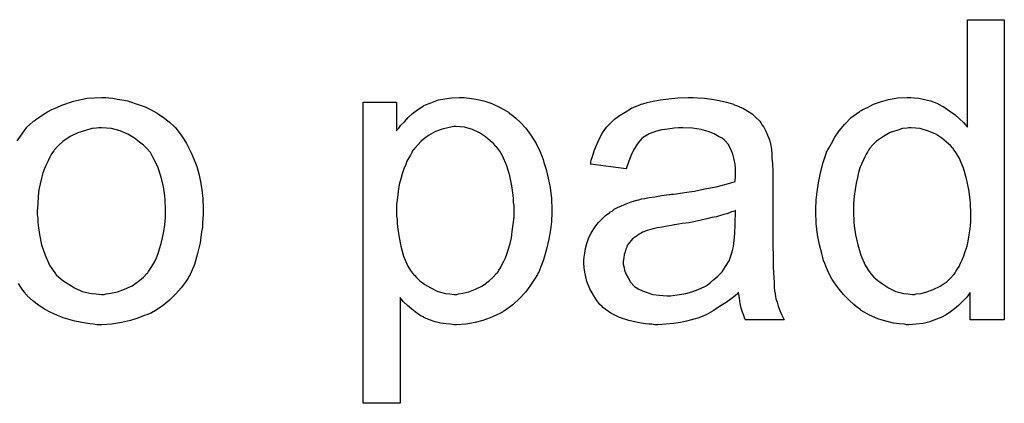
# Model space of a CAD drawing. Extents: x -1.5 to 9, y -3 to 5.
# Tile 288 of 368: x 6.788 to 7.051, y 0.931 to 1.034. Entities that reach past the tile are written whole.
import ezdxf

# ---------------------------------------------------------------- set-up
doc = ezdxf.new("R2010")
doc.units = 0
doc.layers.add('qfn16-30-34-a_mechanical_19', color=1, linetype='CONTINUOUS')

msp = doc.modelspace()

# ---------------------------------------------------------------- linework, layer by layer
at = {"layer": 'qfn16-30-34-a_mechanical_19', "color": 1}
for points in [[(7.050828, 0.953481), (7.041688, 0.953481), (7.041688, 0.96077), (7.041572, 0.960655), (7.041456, 0.960423), (7.041109, 0.95996), (7.040646, 0.959382), (7.040068, 0.958803), (7.039373, 0.958109), (7.038564, 0.957299), (7.037522, 0.956489), (7.036481, 0.955679), (7.035324, 0.95487), (7.033936, 0.954175), (7.032431, 0.953597), (7.030927, 0.953018), (7.029192, 0.952556), (7.027341, 0.952324), (7.025374, 0.952208), (7.02468, 0.952208), (7.024217, 0.952324), (7.022828, 0.95244), (7.021209, 0.952671), (7.019242, 0.953134), (7.017043, 0.953828), (7.014845, 0.954754), (7.012647, 0.956027), (7.012531, 0.956027), (7.012415, 0.956258), (7.011721, 0.956721), (7.01068, 0.957646), (7.009407, 0.958803), (7.007903, 0.960308), (7.006399, 0.962159), (7.004895, 0.964241), (7.003622, 0.966671), (7.003622, 0.966787), (7.003507, 0.967018), (7.003391, 0.967365), (7.003159, 0.967828), (7.002928, 0.968522), (7.002581, 0.969332), (7.00235, 0.970142), (7.002118, 0.971183), (7.00154, 0.973497), (7.000961, 0.976158), (7.000614, 0.979167), (7.000498, 0.982406), (7.000498, 0.982522), (7.000498, 0.982753), (7.000498, 0.983216), (7.000498, 0.98391), (7.000614, 0.984605), (7.000614, 0.98553), (7.000845, 0.987613), (7.001193, 0.990042), (7.001771, 0.992703), (7.002465, 0.99548), (7.003391, 0.998141), (7.003391, 0.998257), (7.003507, 0.998489), (7.003738, 0.998836), (7.003969, 0.999298), (7.004663, 1.000571), (7.005589, 1.002191), (7.006746, 1.003926), (7.00825, 1.005662), (7.009986, 1.007513), (7.012068, 1.009017), (7.012184, 1.009017), (7.0123, 1.009133), (7.012647, 1.009364), (7.01311, 1.009596), (7.014267, 1.010174), (7.015886, 1.010984), (7.017738, 1.011678), (7.019936, 1.012257), (7.022366, 1.01272), (7.024911, 1.012835), (7.025837, 1.012835), (7.026762, 1.01272), (7.028035, 1.012604), (7.029539, 1.012257), (7.031159, 1.01191), (7.032779, 1.011331), (7.034283, 1.010521), (7.034514, 1.010406), (7.034977, 1.010174), (7.035671, 1.009596), (7.036597, 1.009017), (7.037754, 1.008207), (7.038795, 1.007166), (7.039952, 1.006125), (7.040993, 1.004852), (7.040993, 1.033546), (7.050828, 1.033546), (7.050828, 0.953481)], [(6.787379, 1.001265), (6.788652, 1.003116), (6.789924, 1.004852), (6.791544, 1.006356), (6.79166, 1.006472), (6.791891, 1.006587), (6.792354, 1.006934), (6.792932, 1.007397), (6.793627, 1.00786), (6.794552, 1.008439), (6.795478, 1.009017), (6.796635, 1.009596), (6.797908, 1.010174), (6.799296, 1.010753), (6.80242, 1.011794), (6.806007, 1.012604), (6.807858, 1.01272), (6.809825, 1.012835), (6.810982, 1.012835), (6.811792, 1.01272)], [(6.811792, 1.01272), (6.812833, 1.012604), (6.81399, 1.012372), (6.815263, 1.012141), (6.816767, 1.01191), (6.819891, 1.010868), (6.82151, 1.01029), (6.82313, 1.00948), (6.82475, 1.00867), (6.82637, 1.007513), (6.827874, 1.006356), (6.829378, 1.004968), (6.829494, 1.004852), (6.829725, 1.004621), (6.830072, 1.004158), (6.830535, 1.003579), (6.831114, 1.002769), (6.831808, 1.001728), (6.832502, 1.000571), (6.833196, 0.999298), (6.83389, 0.99791), (6.834584, 0.996174), (6.835279, 0.994439), (6.835857, 0.992472), (6.83632, 0.990389), (6.836667, 0.988191), (6.836899, 0.985877), (6.837014, 0.983332), (6.837014, 0.983216), (6.837014, 0.982869), (6.837014, 0.98229), (6.837014, 0.981481), (6.836899, 0.980555), (6.836783, 0.979398), (6.836783, 0.978241), (6.836551, 0.976968), (6.836204, 0.974076), (6.83551, 0.971183), (6.8347, 0.968291), (6.833543, 0.96563), (6.833543, 0.965514), (6.833427, 0.965398), (6.833196, 0.965051), (6.832965, 0.964588), (6.832155, 0.963431), (6.831114, 0.962043), (6.829725, 0.960423), (6.82799, 0.958803), (6.826023, 0.957184), (6.823709, 0.955679), (6.823593, 0.955679), (6.823477, 0.955564), (6.82313, 0.955332), (6.822552, 0.955101), (6.821973, 0.95487), (6.821279, 0.954638), (6.819543, 0.953944), (6.817577, 0.953365), (6.815147, 0.952787), (6.812601, 0.952324), (6.809825, 0.952208), (6.808668, 0.952208), (6.807742, 0.952324), (6.806701, 0.95244), (6.805544, 0.952671), (6.804155, 0.952903), (6.802767, 0.953134), (6.799643, 0.95406), (6.797908, 0.954754), (6.796288, 0.955448), (6.794668, 0.956374), (6.793048, 0.957415), (6.791544, 0.958572), (6.79004, 0.95996), (6.789924, 0.960076), (6.789693, 0.960307), (6.789346, 0.96077), (6.788883, 0.961464), (6.788305, 0.962274), (6.787726, 0.9632)], [(6.907244, 1.01272), (6.908054, 1.012604), (6.909789, 1.012372), (6.911872, 1.01191), (6.91407, 1.011216), (6.916269, 1.010174), (6.918467, 1.008902), (6.918583, 1.008902), (6.918698, 1.00867), (6.919393, 1.008207), (6.920434, 1.007282), (6.921707, 1.006125), (6.923095, 1.004621), (6.924483, 1.002769), (6.925872, 1.000571), (6.927029, 0.998141), (6.927029, 0.998026), (6.927145, 0.997794), (6.92726, 0.997447), (6.927492, 0.996984), (6.927723, 0.99629), (6.927954, 0.99548), (6.928533, 0.993629), (6.929111, 0.991315), (6.929574, 0.98877), (6.929921, 0.985877), (6.930037, 0.982869), (6.930037, 0.982753), (6.930037, 0.982522), (6.930037, 0.982059), (6.930037, 0.981365), (6.929921, 0.980555), (6.929921, 0.979629), (6.92969, 0.977547), (6.929227, 0.975001), (6.928649, 0.97234), (6.927839, 0.969563), (6.926797, 0.966787), (6.926797, 0.966671), (6.926682, 0.96644), (6.92645, 0.966092), (6.926219, 0.96563), (6.925409, 0.964357), (6.924368, 0.962737), (6.923095, 0.961002), (6.921475, 0.959266), (6.919624, 0.957531), (6.917426, 0.955911), (6.91731, 0.955911), (6.917194, 0.955795), (6.916847, 0.955564), (6.916384, 0.955332), (6.915227, 0.954754), (6.913608, 0.95406), (6.911641, 0.953365), (6.909558, 0.952787), (6.907128, 0.952324), (6.904699, 0.952208), (6.903889, 0.952208), (6.902963, 0.952324), (6.901806, 0.95244), (6.900418, 0.952671), (6.898914, 0.953018), (6.89741, 0.953481), (6.895905, 0.954175), (6.89579, 0.954291), (6.895211, 0.954523), (6.894517, 0.954985), (6.893592, 0.955679), (6.892666, 0.956374), (6.891509, 0.957299), (6.890468, 0.958341), (6.889542, 0.959498), (6.889542, 0.931267), (6.879708, 0.931267), (6.879708, 1.011563), (6.888616, 1.011563), (6.888616, 1.003926), (6.888732, 1.004158), (6.889195, 1.004621), (6.889773, 1.005431), (6.890699, 1.006356), (6.89174, 1.007513), (6.892897, 1.008554), (6.894286, 1.009596), (6.895674, 1.010521), (6.895905, 1.010637), (6.896368, 1.010868), (6.897294, 1.011216), (6.898451, 1.011678), (6.899839, 1.012141), (6.901459, 1.012488), (6.90331, 1.01272), (6.905393, 1.012835), (6.906666, 1.012835), (6.907244, 1.01272)], [(6.969028, 1.01272), (6.970763, 1.012604), (6.97273, 1.012372), (6.974697, 1.012025), (6.976664, 1.011563), (6.978515, 1.010984), (6.978747, 1.010868), (6.979325, 1.010637), (6.980135, 1.01029), (6.981176, 1.009827), (6.982333, 1.009133), (6.98349, 1.008439), (6.984532, 1.007513), (6.985457, 1.006587), (6.985573, 1.006472), (6.985804, 1.006125), (6.986151, 1.005546), (6.986614, 1.004852), (6.987193, 1.003811), (6.987656, 1.002769), (6.988118, 1.001497), (6.988466, 0.999993), (6.988466, 0.999877), (6.988581, 0.99953), (6.988697, 0.998836), (6.988813, 0.99791), (6.988813, 0.996637), (6.988928, 0.995133), (6.989044, 0.993166), (6.989044, 0.990968), (6.989044, 0.977778), (6.989044, 0.977663), (6.989044, 0.9772), (6.989044, 0.976505), (6.989044, 0.97558), (6.989044, 0.974539), (6.989044, 0.973266), (6.98916, 0.970489), (6.98916, 0.967597), (6.989275, 0.964704), (6.989391, 0.963431), (6.989391, 0.962274), (6.989507, 0.961233), (6.989623, 0.960423), (6.989623, 0.960308), (6.989738, 0.959845), (6.989854, 0.95915), (6.990201, 0.958225), (6.990432, 0.957184), (6.990895, 0.956027), (6.991474, 0.954754), (6.992052, 0.953481), (6.981755, 0.953481), (6.981639, 0.953597), (6.981524, 0.95406), (6.981292, 0.954638), (6.980945, 0.955564), (6.980598, 0.956605), (6.980367, 0.957878), (6.980135, 0.959266), (6.979904, 0.96077), (6.979788, 0.96077), (6.979672, 0.960539), (6.978978, 0.95996), (6.977937, 0.95915), (6.976548, 0.958109), (6.974813, 0.957068), (6.973077, 0.955911), (6.971226, 0.95487), (6.969259, 0.95406), (6.969028, 0.953944), (6.968334, 0.953828), (6.967292, 0.953481), (6.96602, 0.953134), (6.9644, 0.952787), (6.962549, 0.952556), (6.960466, 0.952324), (6.958383, 0.952208), (6.957458, 0.952208), (6.956764, 0.952324), (6.955954, 0.952324), (6.955028, 0.95244), (6.952946, 0.952787), (6.950632, 0.953365), (6.948086, 0.954175), (6.945772, 0.955332), (6.94369, 0.956837), (6.943458, 0.957068), (6.94288, 0.957646), (6.94207, 0.958688), (6.941144, 0.960076), (6.940219, 0.961812), (6.939409, 0.963779), (6.93883, 0.966208), (6.938715, 0.967365), (6.938599, 0.968754), (6.938599, 0.968985), (6.938599, 0.969448), (6.938715, 0.970258), (6.93883, 0.971299), (6.939062, 0.972572), (6.939409, 0.973844), (6.939872, 0.975233), (6.94045, 0.976505), (6.940566, 0.976621), (6.940797, 0.977084), (6.94126, 0.977778), (6.941838, 0.978588), (6.942533, 0.979514), (6.943458, 0.980439), (6.944384, 0.981365), (6.945541, 0.982175), (6.945657, 0.98229), (6.946119, 0.982522), (6.946698, 0.982985), (6.947623, 0.983447), (6.948665, 0.98391), (6.949937, 0.984489), (6.95121, 0.984952), (6.952714, 0.985414), (6.95283, 0.985414), (6.953293, 0.98553), (6.953987, 0.985761), (6.954913, 0.985877), (6.956069, 0.986109), (6.957574, 0.98634), (6.959309, 0.986687), (6.961392, 0.986918), (6.961507, 0.986918), (6.96197, 0.987034), (6.962549, 0.987034), (6.963359, 0.98715), (6.964284, 0.987266), (6.965441, 0.987497), (6.966714, 0.987613), (6.968102, 0.987844), (6.970879, 0.988423), (6.973887, 0.989001), (6.976548, 0.989695), (6.977821, 0.990042), (6.978978, 0.990389), (6.978978, 0.990505), (6.978978, 0.990737), (6.979094, 0.991431), (6.979094, 0.992241), (6.979094, 0.992703), (6.979094, 0.992935), (6.979094, 0.993051), (6.979094, 0.993166), (6.979094, 0.993861), (6.978978, 0.995018), (6.978747, 0.99629), (6.9784, 0.997679), (6.977821, 0.999067), (6.977127, 1.00034), (6.976201, 1.001381), (6.976086, 1.001497), (6.975507, 1.00196), (6.974582, 1.002422), (6.973425, 1.003116), (6.971805, 1.003695), (6.969953, 1.004274), (6.96764, 1.004621), (6.964978, 1.004736), (6.963821, 1.004736), (6.962664, 1.004621), (6.961045, 1.004389), (6.959425, 1.004158), (6.957689, 1.003695), (6.956069, 1.003116), (6.954681, 1.002307), (6.954565, 1.002191), (6.954103, 1.001844), (6.953524, 1.001265), (6.95283, 1.00034), (6.952136, 0.999183), (6.951326, 0.997679), (6.950632, 0.995827), (6.949937, 0.993745), (6.940334, 0.995018), (6.940334, 0.995133), (6.94045, 0.995249), (6.94045, 0.995596), (6.940566, 0.996059), (6.940913, 0.9971), (6.941376, 0.998604), (6.941954, 1.000108), (6.942648, 1.001728), (6.943574, 1.003348), (6.944615, 1.004852), (6.944731, 1.004968), (6.945194, 1.005431), (6.945888, 1.006125), (6.946814, 1.00705), (6.948086, 1.007976), (6.94959, 1.008902), (6.951326, 1.009943), (6.953293, 1.010753), (6.953408, 1.010753), (6.953524, 1.010868), (6.953871, 1.010984), (6.954334, 1.0111), (6.955491, 1.011447), (6.957111, 1.011794), (6.958962, 1.012141), (6.961276, 1.012488), (6.963706, 1.01272), (6.966483, 1.012835), (6.967755, 1.012835), (6.969028, 1.01272)], [(6.809825, 1.004736), (6.809131, 1.004736), (6.808552, 1.004621), (6.807279, 1.004505), (6.805544, 1.004042), (6.803577, 1.003348), (6.801494, 1.002422), (6.799527, 1.001034), (6.798486, 1.000108), (6.79756, 0.999183), (6.79756, 0.999067), (6.797329, 0.998951), (6.797098, 0.998604), (6.796751, 0.998141), (6.796404, 0.997563), (6.796056, 0.996869), (6.795594, 0.995943), (6.795131, 0.995017), (6.794668, 0.99386), (6.794205, 0.992703), (6.793858, 0.991315), (6.793511, 0.989811), (6.793164, 0.988191), (6.792932, 0.986456), (6.792817, 0.984489), (6.792701, 0.982522), (6.792701, 0.982406), (6.792701, 0.982059), (6.792701, 0.981481), (6.792817, 0.980671), (6.792817, 0.979745), (6.792932, 0.978704), (6.79328, 0.976274), (6.793858, 0.973497), (6.794784, 0.97072), (6.795941, 0.968059), (6.796751, 0.966902), (6.79756, 0.965745), (6.797676, 0.965745), (6.797792, 0.965514), (6.798486, 0.964935), (6.799527, 0.96401), (6.800916, 0.963084), (6.802651, 0.962043), (6.804734, 0.961117), (6.807164, 0.960539), (6.808436, 0.960423), (6.809825, 0.960308), (6.810519, 0.960308), (6.811097, 0.960423), (6.81237, 0.960655), (6.814106, 0.961002), (6.815957, 0.961696), (6.818039, 0.962621), (6.820006, 0.96401), (6.821048, 0.964936), (6.821973, 0.965861), (6.822089, 0.965977), (6.822205, 0.966092), (6.822436, 0.96644), (6.822783, 0.966902), (6.82313, 0.967481), (6.823593, 0.968175), (6.824056, 0.969101), (6.824519, 0.970026), (6.824981, 0.971183), (6.825328, 0.972456), (6.825791, 0.973844), (6.826138, 0.975348), (6.826485, 0.977084), (6.826717, 0.978819), (6.826948, 0.980786), (6.826948, 0.982869), (6.826948, 0.982985), (6.826948, 0.983332), (6.826948, 0.98391), (6.826833, 0.984605), (6.826833, 0.98553), (6.826717, 0.986571), (6.82637, 0.989001), (6.825791, 0.991547), (6.824866, 0.994323), (6.823593, 0.996869), (6.822899, 0.998141), (6.821973, 0.999183), (6.821973, 0.999298), (6.821742, 0.999414), (6.821048, 1.000108), (6.820006, 1.000918), (6.818618, 1.00196), (6.816882, 1.003001), (6.8148, 1.003926), (6.812486, 1.004505), (6.811213, 1.004621), (6.809825, 1.004736)], [(6.904467, 1.005083), (6.903889, 1.005083), (6.903426, 1.004968), (6.902269, 1.004736), (6.900765, 1.004389), (6.899029, 1.003695), (6.897178, 1.002654), (6.896137, 1.00196), (6.895211, 1.00115), (6.894286, 1.000224), (6.89336, 0.999183), (6.89336, 0.999067), (6.893129, 0.998951), (6.892897, 0.998604), (6.892666, 0.998141), (6.892319, 0.997447), (6.891856, 0.996753), (6.891393, 0.995827), (6.891046, 0.994902), (6.890583, 0.993745), (6.89012, 0.992472), (6.889773, 0.991084), (6.889311, 0.98958), (6.889079, 0.987844), (6.888848, 0.986109), (6.888616, 0.984257), (6.888616, 0.982175), (6.888616, 0.982059), (6.888616, 0.981712), (6.888616, 0.981134), (6.888732, 0.980324), (6.888732, 0.979398), (6.888848, 0.978357), (6.889195, 0.975927), (6.889773, 0.97315), (6.890468, 0.970489), (6.891625, 0.967828), (6.892319, 0.966671), (6.893129, 0.96563), (6.89336, 0.965398), (6.893939, 0.96482), (6.894864, 0.963894), (6.896137, 0.962969), (6.897757, 0.962043), (6.899608, 0.961117), (6.90169, 0.960539), (6.902847, 0.960423), (6.904005, 0.960308), (6.904699, 0.960308), (6.905162, 0.960423), (6.906319, 0.960655), (6.907938, 0.961002), (6.909674, 0.961696), (6.911525, 0.962621), (6.913376, 0.96401), (6.914302, 0.96482), (6.915227, 0.965745), (6.915227, 0.965861), (6.915459, 0.965977), (6.91569, 0.966324), (6.915922, 0.966787), (6.916384, 0.967365), (6.916731, 0.968175), (6.917194, 0.968985), (6.917657, 0.970026), (6.918004, 0.971068), (6.918467, 0.972456), (6.91893, 0.973844), (6.919277, 0.975348), (6.919508, 0.977084), (6.91974, 0.978935), (6.919971, 0.980902), (6.919971, 0.982985), (6.919971, 0.9831), (6.919971, 0.983447), (6.919971, 0.984026), (6.919855, 0.984836), (6.919855, 0.985761), (6.91974, 0.986803), (6.919393, 0.989232), (6.918814, 0.991894), (6.918004, 0.994555), (6.916847, 0.997216), (6.916153, 0.998489), (6.915343, 0.99953), (6.915343, 0.999645), (6.915112, 0.999761), (6.914533, 1.000455), (6.913608, 1.001265), (6.912335, 1.002307), (6.910715, 1.003348), (6.908864, 1.004274), (6.906781, 1.004852), (6.905624, 1.004968), (6.904467, 1.005083)], [(7.025952, 1.004736), (7.025374, 1.004736), (7.024911, 1.004621), (7.023638, 1.004505), (7.022134, 1.004042), (7.020399, 1.003464), (7.018547, 1.002422), (7.016696, 1.00115), (7.015771, 1.000224), (7.014961, 0.999298), (7.014961, 0.999183), (7.014729, 0.999067), (7.014614, 0.99872), (7.014267, 0.998257), (7.013919, 0.997679), (7.013572, 0.996984), (7.013225, 0.996174), (7.012762, 0.995249), (7.0123, 0.994092), (7.011953, 0.992819), (7.011605, 0.991431), (7.011258, 0.989927), (7.011027, 0.988307), (7.010796, 0.986456), (7.010564, 0.984489), (7.010564, 0.982406), (7.010564, 0.98229), (7.010564, 0.981943), (7.010564, 0.981365), (7.01068, 0.980555), (7.01068, 0.979629), (7.010796, 0.978588), (7.011143, 0.976158), (7.011721, 0.973497), (7.012531, 0.970721), (7.013688, 0.968059), (7.014382, 0.966902), (7.015192, 0.965745), (7.015308, 0.965745), (7.015424, 0.965514), (7.016002, 0.964936), (7.017043, 0.96401), (7.018316, 0.963084), (7.019936, 0.962043), (7.021903, 0.961117), (7.023985, 0.960539), (7.025142, 0.960423), (7.026299, 0.960308), (7.026878, 0.960308), (7.027341, 0.960423), (7.028613, 0.960539), (7.030118, 0.961002), (7.031853, 0.96158), (7.033704, 0.962506), (7.035555, 0.963779), (7.036481, 0.964588), (7.037291, 0.965514), (7.037291, 0.96563), (7.037522, 0.965745), (7.037754, 0.966092), (7.037985, 0.966555), (7.038332, 0.967134), (7.038795, 0.967712), (7.039142, 0.968638), (7.039605, 0.969563), (7.040068, 0.970605), (7.040415, 0.971762), (7.040878, 0.97315), (7.041225, 0.974539), (7.041456, 0.976158), (7.041688, 0.977778), (7.041919, 0.979629), (7.041919, 0.981596), (7.041919, 0.981712), (7.041919, 0.982175), (7.041919, 0.982753), (7.041803, 0.983563), (7.041803, 0.984489), (7.041688, 0.985646), (7.041572, 0.986918), (7.04134, 0.988307), (7.040762, 0.991084), (7.039952, 0.993976), (7.038795, 0.996753), (7.038101, 0.99791), (7.037291, 0.999067), (7.037291, 0.999183), (7.03706, 0.999298), (7.036481, 0.999993), (7.03544, 1.000918), (7.034167, 1.00196), (7.032547, 1.003001), (7.03058, 1.003811), (7.028382, 1.004505), (7.027225, 1.004621), (7.025952, 1.004736)], [(6.979094, 0.982638), (6.978978, 0.982638), (6.978862, 0.982522), (6.978515, 0.982406), (6.978052, 0.98229), (6.977474, 0.982059), (6.97678, 0.981828), (6.97597, 0.981596), (6.975044, 0.981365), (6.974003, 0.981018), (6.97273, 0.980786), (6.971458, 0.980439), (6.969953, 0.980092), (6.968334, 0.979745), (6.966714, 0.979398), (6.964863, 0.979167), (6.962896, 0.978819), (6.962664, 0.978819), (6.96197, 0.978704), (6.960813, 0.978472), (6.959541, 0.978241), (6.958152, 0.97801), (6.956764, 0.977663), (6.955491, 0.977315), (6.954334, 0.976853), (6.954218, 0.976853), (6.953871, 0.976621), (6.953408, 0.97639), (6.952946, 0.976043), (6.951557, 0.975117), (6.9504, 0.973729), (6.9504, 0.973613), (6.950169, 0.973382), (6.950053, 0.972919), (6.949822, 0.97234), (6.94959, 0.971646), (6.949359, 0.970952), (6.949243, 0.970026), (6.949127, 0.969101), (6.949127, 0.968985), (6.949127, 0.968407), (6.949243, 0.967712), (6.949475, 0.966787), (6.949822, 0.965745), (6.9504, 0.964704), (6.951094, 0.963547), (6.95202, 0.962506), (6.952136, 0.96239), (6.952599, 0.962159), (6.953293, 0.961696), (6.954218, 0.961233), (6.955491, 0.96077), (6.956995, 0.960308), (6.958731, 0.960076), (6.960813, 0.95996), (6.961739, 0.95996), (6.962896, 0.960076), (6.964168, 0.960308), (6.965788, 0.960539), (6.967408, 0.961002), (6.969144, 0.96158), (6.970879, 0.96239), (6.97111, 0.962506), (6.971573, 0.962853), (6.972383, 0.963431), (6.973309, 0.964241), (6.97435, 0.965167), (6.975507, 0.966324), (6.976433, 0.967712), (6.977358, 0.969216), (6.977474, 0.969332), (6.97759, 0.969795), (6.977821, 0.970605), (6.978168, 0.971646), (6.978515, 0.973034), (6.978747, 0.974654), (6.978862, 0.976621), (6.978978, 0.978935), (6.979094, 0.982638)]]:
    msp.add_lwpolyline(points, dxfattribs=at)

doc.saveas('drawing.dxf')
